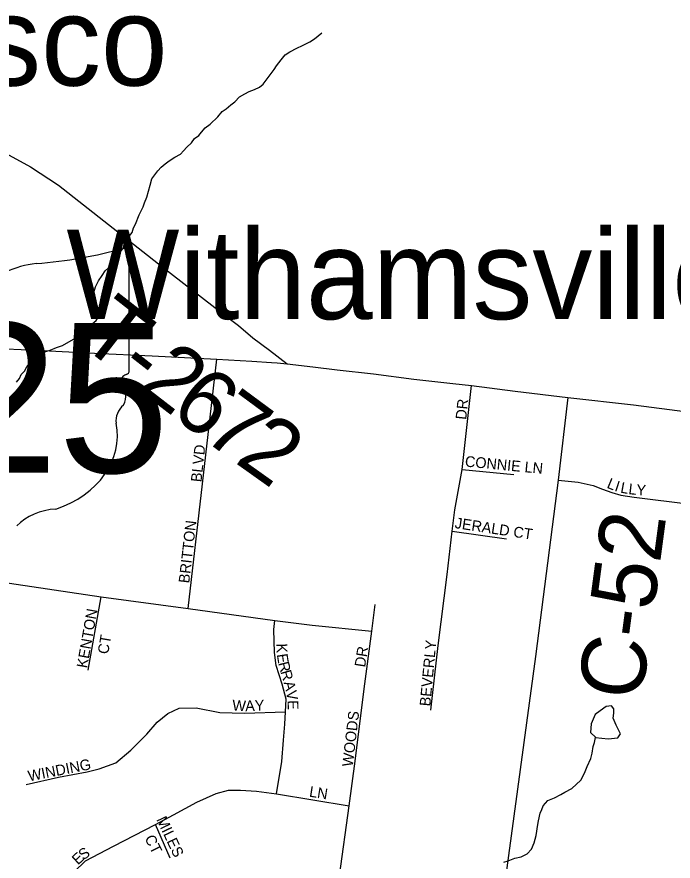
# Model space of a CAD drawing. Extents: x 1310247 to 1664935, y 235267 to 584339.
# Drawn here: x 1459840 to 1462894, y 390661 to 394589 of the extents above; entities that cross this region are included whole.
import ezdxf

# ---------------------------------------------------------------- set-up
doc = ezdxf.new("R2010")
doc.units = 0
for name, color, linetype in [('GM_X_County_Road', 7, 'Continuous'), ('GM_X_County_Road_Text', 7, 'Continuous'), ('GM_X_Minor_Lake', 7, 'Continuous'), ('GM_X_Minor_River', 7, 'Continuous'), ('GM_X_State_Route', 7, 'Continuous'), ('GM_X_State_Shield', 7, 'Continuous'), ('GM_X_Township_Road', 7, 'Continuous'), ('GM_X_Township_Road_Text', 7, 'Continuous'), ('GM_X_Township_Subdivision', 7, 'Continuous'), ('GM_X_Township_Subdivision_Text', 7, 'Continuous'), ('GM_X_Unincorporated_Text', 7, 'Continuous')]:
    doc.layers.add(name, color=color, linetype=linetype)

msp = doc.modelspace()

# ---------------------------------------------------------------- linework, layer by layer
at = {"layer": 'GM_X_County_Road'}
msp.add_lwpolyline([(1462404.7, 392817.9), (1462358.7, 392433.7), (1462254, 391613.4), (1462098.9, 390469.2), (1462010.3, 389793.7), (1462003.2, 389755.8), (1461998.5, 389729.9), (1461991.9, 389706), (1461970.8, 389666.4), (1461917.1, 389634.8), (1461669.9, 389506), (1461608.4, 389476.8)], dxfattribs=at)
at = {"layer": 'GM_X_Minor_Lake'}
for points in [[(1462533.7, 391236.5), (1462592.1, 391229.5), (1462636.3, 391234.6), (1462648.7, 391252.4), (1462629.4, 391292.9), (1462616, 391325.2), (1462618.5, 391349.2), (1462618.9, 391369.3), (1462607.2, 391383.6), (1462583, 391380), (1462554.6, 391360.6)], [(1462554.6, 391360.6), (1462532.2, 391343), (1462513.3, 391299.2), (1462510.5, 391259.2), (1462533.9, 391236.5)]]:
    msp.add_lwpolyline(points, dxfattribs=at)
at = {"layer": 'GM_X_Minor_River'}
for points in [[(1459838.8, 392889.1), (1459853.2, 392907), (1459859.5, 392924.9), (1459875.8, 392940.7), (1459886.2, 392960.6), (1459908.7, 392988.3), (1459923.1, 393006.1), (1459955.4, 393021.6), (1459975.7, 393031.3), (1459995.9, 393038.9), (1460024.2, 393050.5), (1460052.4, 393060), (1460103.1, 393089.2), (1460133.4, 393100.7), (1460159.9, 393124.4), (1460176.2, 393136.1), (1460190.6, 393160), (1460208.9, 393175.7), (1460221.3, 393195.5), (1460221.7, 393217.6), (1460214.1, 393245.8), (1460206.4, 393264), (1460198.7, 393280.2), (1460199.1, 393306.3), (1460205.5, 393332.3), (1460220.1, 393360.1), (1460236.6, 393385.9), (1460251, 393407.8), (1460267.3, 393421.5), (1460296, 393457.1), (1460312.5, 393487), (1460335, 393510.6), (1460339.3, 393528.6), (1460364.1, 393570.3), (1460376.4, 393586.2), (1460382.8, 393608.1), (1460393.1, 393624), (1460409.9, 393667.9), (1460428.6, 393705.7), (1460434.9, 393723.6), (1460445.4, 393749.5), (1460460.4, 393805.5), (1460468.9, 393835.4), (1460495.7, 393873.1), (1460512, 393888.9), (1460530.3, 393904.6), (1460548.6, 393918.3), (1460575, 393935.9), (1460601.3, 393949.5), (1460615.6, 393965.3), (1460632, 393983.1), (1460652.4, 394002.8), (1460666.8, 394022.6), (1460687.1, 394036.3), (1460699.4, 394052.1), (1460715.8, 394071.9), (1460740.2, 394089.6), (1460774.8, 394123.1), (1460795.4, 394148.8), (1460813.6, 394160.5), (1460836, 394180.2), (1460854.3, 394193.9), (1460876.8, 394217.6), (1460901.1, 394231.3), (1460921.4, 394240.9), (1460945.6, 394250.5), (1460969.9, 394262.2), (1460986.2, 394275.9), (1461014.9, 394313.5), (1461037.5, 394343.3), (1461047.8, 394361.1), (1461070.4, 394388.8), (1461088.8, 394412.6), (1461111.1, 394426.2), (1461143.6, 394443.8), (1461169.8, 394455.3), (1461204.3, 394472.8), (1461224.6, 394486.5), (1461242.9, 394500.2), (1461259.2, 394514)], [(1462105.8, 390655.9), (1462126, 390661.5), (1462158.3, 390675), (1462186.5, 390680.5), (1462214.8, 390694.1), (1462235.3, 390715.8), (1462247.8, 390745.7), (1462256.4, 390779.7), (1462260.8, 390799.7), (1462263.2, 390821.7), (1462267.6, 390847.7), (1462276.2, 390883.7), (1462282.6, 390901.6), (1462288.8, 390917.6), (1462311.4, 390943.3), (1462341.7, 390954.8), (1462372, 390970.3), (1462390.3, 390982), (1462422.7, 390999.5), (1462465.5, 391036.9), (1462482.1, 391070.7), (1462494.7, 391100.6), (1462511.4, 391138.5), (1462517.8, 391162.4), (1462522.3, 391194.5), (1462528.6, 391212.4), (1462533.7, 391236.5)]]:
    msp.add_lwpolyline(points, dxfattribs=at)
at = {"layer": 'GM_X_State_Route'}
for points in [[(1459718.2, 393047.6), (1459932.3, 393037.5), (1460201.3, 393024.9), (1460470.2, 393012.3), (1460771.1, 392996.3), (1460933.1, 392987), (1461025.5, 392981.1), (1461051.6, 392978.6)], [(1461051.6, 392978.6), (1461098.2, 392974.2), (1461217.8, 392960.4), (1461330.8, 392947.1), (1461500.3, 392927.7), (1461687.5, 392903.9), (1461869.4, 392882.7), (1461955.9, 392873), (1462160, 392847.2), (1462404.7, 392817.9), (1462710, 392783.8), (1462961.4, 392751.8), (1463166, 392724.3), (1463166.6, 392724.2)]]:
    msp.add_lwpolyline(points, dxfattribs=at)
at = {"layer": 'GM_X_State_Shield'}
for p, q in [((1460362.9, 392942.3), (1460362.9, 393495)), ((1460362.8, 392942.4), (1460362.9, 392942.3))]:
    msp.add_line(p, q, dxfattribs=at)
for centre, major_axis, start_param, end_param in [((1459743, 394909.4), (1845.5, 0), 4.814394, 5.042369), ((1460343.6, 393497.3), (19.4, 0), 6.141152, 7.989035), ((1459978.4, 393146.1), (371.3, 0), 1.699011, 2.107814), ((1460358.5, 392901.7), (30, 0), 1.883978, 3.671073), ((1460342.3, 392940.1), (20.7, 0), 5.05454, 6.418171), ((1460167.7, 392831.8), (180, 0), 5.934695, 6.695948), ((1460432.3, 392711), (130.9, 0), 2.387724, 3.262537), ((1459846.4, 392640.6), (461.6, 0), 5.101752, 6.440018), ((1460041.1, 392097.4), (252.8, 0), 1.647645, 2.488434)]:
    msp.add_ellipse(centre, major_axis=major_axis, ratio=0.8, start_param=start_param, end_param=end_param, dxfattribs=at)
at = {"layer": 'GM_X_Township_Road'}
msp.add_lwpolyline([(1458126.7, 394223.6), (1458569.8, 394181.1), (1458923.8, 394138.4), (1459084.6, 394109.6), (1459305.7, 394062.2), (1459498.2, 394024.9), (1459693.7, 393976.7), (1459804.6, 393944.7), (1459903.8, 393890.7), (1460033.6, 393806.1), (1460520.8, 393422.4), (1460795, 393210.9), (1460872.4, 393152.4), (1460938.3, 393095.7), (1461015.2, 393037.5), (1461098.2, 392974.2)], dxfattribs=at)
at = {"layer": 'GM_X_Township_Subdivision'}
for points in [[(1460636.9, 391835.7), (1460771.1, 392996.3)], [(1461767, 391363.7), (1461800.8, 391663.4), (1461842.4, 391995.1), (1461866, 392196.2), (1461878.3, 392294.7), (1461912.4, 392483.1), (1461955.9, 392873)], [(1461912.4, 392483.1), (1462153.8, 392459.4)], [(1462358.7, 392433.7), (1462452.1, 392424.1), (1462522.6, 392408.6), (1462565.3, 392390.8), (1462609.1, 392376.6), (1462651.2, 392363), (1462713.4, 392354.1), (1463238, 392288.3)], [(1461866, 392196.2), (1462118.4, 392160.8)], [(1459561.2, 391990.1), (1459565.1, 391990), (1459648.5, 391978.3), (1459764.5, 391960), (1460232.3, 391891), (1460636.9, 391835.7), (1461041.5, 391780.5), (1461214.3, 391758.1), (1461491.6, 391731.5)], [(1460171.7, 391549.9), (1460232.3, 391891)], [(1461014.3, 389893.9), (1461216.1, 390029.8), (1461248.8, 390059.4), (1461271.1, 390102), (1461290.3, 390173.6), (1461341.4, 390592.8), (1461386.2, 390918), (1461414.6, 391126.5), (1461456.7, 391462.8), (1461491.6, 391731.5), (1461507.7, 391855.1)], [(1461048.1, 390973.5), (1461073, 391125), (1461080.4, 391223.2), (1461087.3, 391298.2), (1461090.8, 391354.7), (1461093.2, 391414.7), (1461075.6, 391484.1), (1461047.3, 391571.1), (1461039.1, 391631.1), (1461036.7, 391738.1), (1461041.5, 391780.5)], [(1459884, 391017.4), (1460034.6, 391050.8), (1460167.2, 391076.5), (1460223.4, 391089.6), (1460300.3, 391118.7), (1460370, 391176.7), (1460445.1, 391251.8), (1460493.4, 391307.5), (1460543.3, 391347.6), (1460595.4, 391373), (1460675.4, 391374.3), (1460784.4, 391352.4), (1460899.6, 391348.8), (1461090.8, 391354.7)], [(1460038.7, 390278.4), (1460064.2, 390446.6), (1460075.1, 390518.4), (1460087.8, 390556.3), (1460107.6, 390610.7), (1460159.8, 390662.9), (1460290.2, 390730), (1460485.3, 390831.8), (1460568.5, 390876.5), (1460677.9, 390934.9), (1460767.3, 390976), (1460824.5, 390990.9), (1460880.4, 390990.9), (1460955, 390985.9), (1461048.1, 390973.5), (1461386.2, 390918)], [(1460554.1, 390674.4), (1460485.3, 390831.8)]]:
    msp.add_lwpolyline(points, dxfattribs=at)

# ---------------------------------------------------------------- texts
at = {"layer": 'GM_X_County_Road_Text'}
msp.add_text('C-52', height=300, rotation=82.4056, dxfattribs=at).set_placement((1462747.7, 391402.1))
at = {"layer": 'GM_X_State_Shield'}
msp.add_text('125', height=696.1, dxfattribs=at).set_placement((1458995.9, 392468.5))
at = {"layer": 'GM_X_Township_Road_Text'}
for s, rotation, p in [('T', 322.0998, (1460120.4, 393075.4)), ('-', 322.1586, (1460297.7, 392937.3)), ('2', 322.3321, (1460395.8, 392861.1)), ('6', 322.8517, (1460544.4, 392746.4)), ('7', 323.5517, (1460694.9, 392632.4)), ('2', 324.5879, (1460848.4, 392519.1))]:
    msp.add_text(s, height=300, rotation=rotation, dxfattribs=at).set_placement(p)
at = {"layer": 'GM_X_Township_Subdivision_Text'}
for s, rotation, p in [('DR', 83.9934, (1461931.3, 392712.8)), ('BLVD', 83.9889, (1460699.3, 392422.4)), ('CONNIE LN', 354.5963, (1461923.9, 392496.8)), ('L', 337.7521, (1462582.5, 392399)), ('I', 341.8591, (1462618.7, 392384.4)), ('L', 349.4442, (1462646.5, 392375.8)), ('L', 353.3949, (1462684.7, 392368.8)), ('Y', 355.804, (1462721.9, 392364.5)), ('BRITTON', 83.3453, (1460642.1, 391951.7)), ('JERALD CT', 351.4299, (1461876.1, 392210.7)), ('KENTON', 79.8769, (1460167, 391556.3)), ('CT', 80.5318, (1460265, 391621.2)), ('K', 271.5304, (1461048.1, 391673.1)), ('DR', 81.0215, (1461460.6, 391560.5)), ('BEVERLY', 84.6436, (1461764.1, 391379.5)), ('E', 278.6395, (1461049.8, 391622.4)), ('R', 284.3303, (1461056.2, 391582.2)), ('R', 286.3863, (1461066.5, 391542)), ('A', 284.6034, (1461081.2, 391491.7)), ('V', 280.0624, (1461092.1, 391450.1)), ('W', 356.6355, (1460841.6, 391361.6)), ('A', 1.7397, (1460903.6, 391358.2)), ('Y', 2.6083, (1460948.4, 391359.6)), ('E', 271.9947, (1461099.6, 391408.7)), ('WOODS', 83.2894, (1461403.3, 391098.1)), ('WINDING', 11.13, (1459897.3, 391031.5)), ('LN', 351.0327, (1461198.5, 390961.1)), ('MILES', 295.3422, (1460488.4, 390854.7)), ('CT', 296.576, (1460433.3, 390768)), ('S', 35.5694, (1460149, 390663.2)), ('E', 42.5071, (1460124.3, 390640.4))]:
    msp.add_text(s, height=50, rotation=rotation, dxfattribs=at).set_placement(p)
at = {"layer": 'GM_X_Unincorporated_Text'}
for s, p in [('Tobasco', (1458403.1, 394269.2)), ('Withamsville', (1460070.7, 393182.4))]:
    msp.add_text(s, height=417, rotation=0, dxfattribs=at).set_placement(p)

doc.saveas('drawing.dxf')
